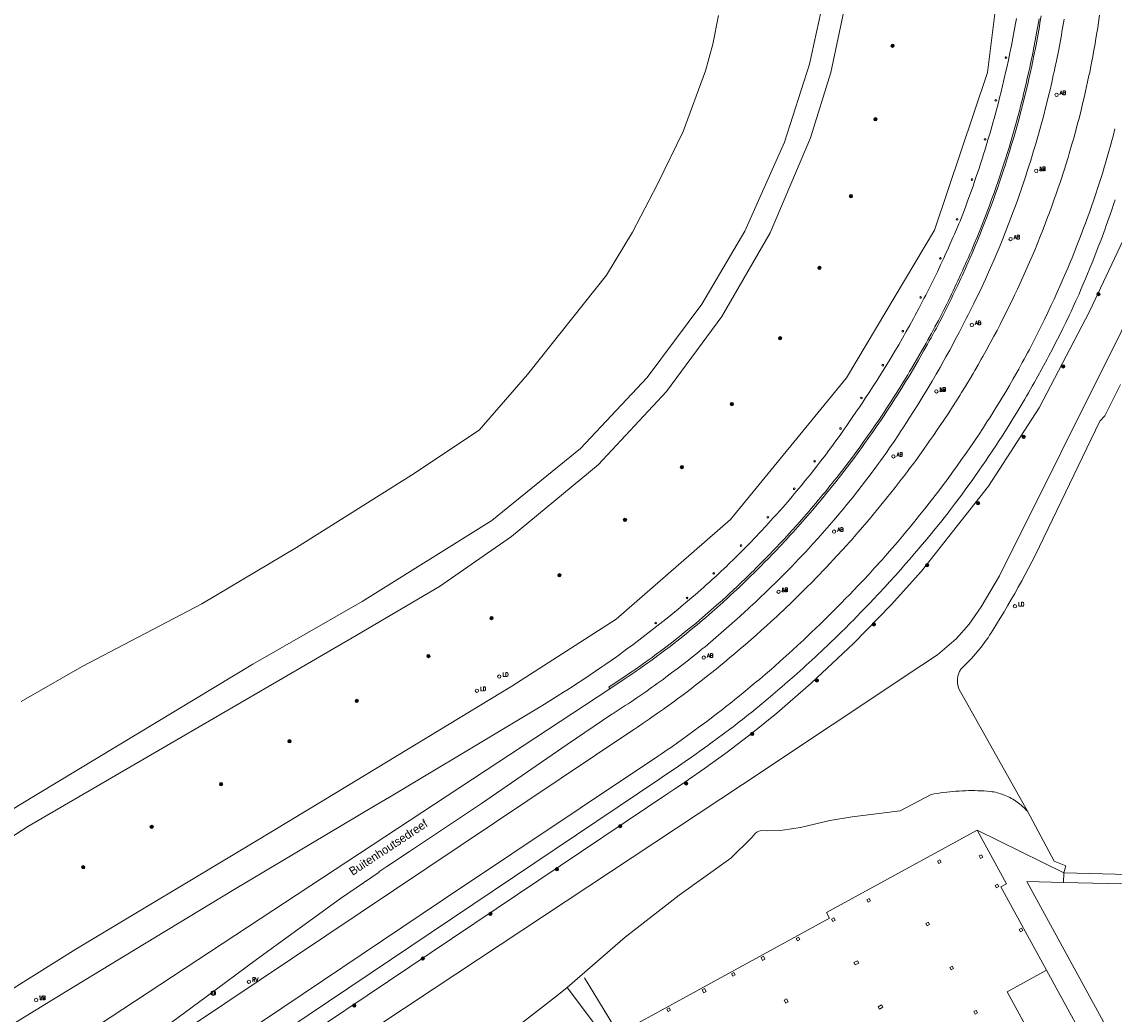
# Model space of a CAD drawing. Header units: metres. Extents: x 138165 to 154469, y 480134 to 494189.
# Tile 911 of 1056: x 147723 to 147886, y 488017 to 488165. Entities that reach past the tile are written whole.
import ezdxf

# ---------------------------------------------------------------- set-up
doc = ezdxf.new("R2010")
doc.units = ezdxf.units.M
doc.header["$LTSCALE"] = 0.001
doc.header["$MEASUREMENT"] = 0
for name, color, linetype, lineweight in [('TOP-L-duiker', 7, 'Continuous', 0), ('TOP-L-topo objecten punt', 7, 'Continuous', 0), ('TOP-L-topo objecten vlak', 7, 'Continuous', 0), ('TOP-T-topo huisnummering naamgeving', 7, 'Continuous', 0)]:
    doc.layers.add(name, color=color, linetype=linetype, lineweight=lineweight)
doc.styles.add('Style-INTL_ISO', font='INTL_ISO.shx')
doc.styles.add('Style-STANDARD', font='STANDARD.shx')

# ---------------------------------------------------------------- blocks, each defined once
blk = doc.blocks.new('24')
at = {"layer": 'TOP-L-topo objecten punt', "color": 7, "linetype": 'Continuous', "lineweight": 0}
for radius in [0.025, 0.0182, 0.0115, 0.005]:
    blk.add_circle((0, 0), radius, dxfattribs=at)
blk = doc.blocks.new('121')
at = {"layer": 'TOP-L-topo objecten punt', "color": 7, "linetype": 'Continuous', "lineweight": 0}
blk.add_circle((0, 0), 0.025, dxfattribs=at)
at = {"layer": 'TOP-L-topo objecten punt', "color": 7, "linetype": 'Continuous', "lineweight": 0, "style": 'Style-STANDARD'}
blk.add_text('LD', height=0.06, dxfattribs=at).set_placement((0.0483, 0))
blk = doc.blocks.new('39')
at = {"layer": 'TOP-L-topo objecten punt', "color": 7, "linetype": 'Continuous', "lineweight": 0}
for p, q in [((0.0175, 0.0175), (-0.0175, 0.0175)), ((-0.0175, 0.0175), (-0.0175, -0.0175)), ((0.0175, 0.0175), (0.0175, -0.0175)), ((0.0175, -0.0175), (-0.0175, -0.0175))]:
    blk.add_line(p, q, dxfattribs=at)
blk.add_circle((0, 0), 0.0332, dxfattribs=at)
blk = doc.blocks.new('16')
at = {"layer": 'TOP-L-topo objecten punt', "color": 7, "linetype": 'Continuous', "lineweight": 0}
blk.add_circle((0, 0), 0.025, dxfattribs=at)
at = {"layer": 'TOP-L-topo objecten punt', "color": 7, "linetype": 'Continuous', "lineweight": 0, "style": 'Style-STANDARD'}
blk.add_text('LM', height=0.06, dxfattribs=at).set_placement((0.0483, 0))
blk = doc.blocks.new('10')
at = {"layer": 'TOP-L-topo objecten punt', "linetype": 'Continuous', "lineweight": 0}
blk.add_circle((0, 0), 0.0125, dxfattribs=at)
blk = doc.blocks.new('126')
at = {"layer": 'TOP-L-topo objecten punt', "color": 7, "linetype": 'Continuous', "lineweight": 0}
blk.add_circle((0, 0), 0.025, dxfattribs=at)
at = {"layer": 'TOP-L-topo objecten punt', "color": 7, "linetype": 'Continuous', "lineweight": 0, "style": 'Style-STANDARD'}
blk.add_text('RV', height=0.06, dxfattribs=at).set_placement((0.0483, 0))
blk = doc.blocks.new('14')
at = {"layer": 'TOP-L-topo objecten punt', "color": 7, "linetype": 'Continuous', "lineweight": 0}
blk.add_circle((0, 0), 0.025, dxfattribs=at)
at = {"layer": 'TOP-L-topo objecten punt', "color": 7, "linetype": 'Continuous', "lineweight": 0, "style": 'Style-STANDARD'}
blk.add_text('VB', height=0.06, dxfattribs=at).set_placement((0.0483, 0))
blk = doc.blocks.new('11')
at = {"layer": 'TOP-L-topo objecten punt', "color": 7, "linetype": 'Continuous', "lineweight": 0}
blk.add_circle((0, 0), 0.025, dxfattribs=at)
at = {"layer": 'TOP-L-topo objecten punt', "color": 7, "linetype": 'Continuous', "lineweight": 0, "style": 'Style-STANDARD'}
blk.add_text('AB', height=0.06, dxfattribs=at).set_placement((0.0483, 0))

msp = doc.modelspace()

# ---------------------------------------------------------------- linework, layer by layer
at = {"layer": 'TOP-L-duiker', "flags": 128}
msp.add_lwpolyline([(147815.31, 488009.06), (147807.33, 488022.16)], dxfattribs=at)
at = {"layer": 'TOP-L-topo objecten vlak', "flags": 128}
for points in [[(147800.29, 488355.73), (147799.39, 488351.98), (147820.3, 488317.07), (147839.72, 488284), (147857.08, 488251.07), (147867.81, 488218.1), (147870.85, 488184.62), (147867.42, 488157.11), (147859.53, 488133.61), (147846.42, 488111.58), (147829.13, 488090.5), (147812.08, 488075.61), (147796.5, 488065.64), (147768.46, 488048.64), (147758.2, 488042.43), (147731.48, 488026.44), (147664.73, 487984.55)], [(147641.4, 487995.93), (147643.68, 487992.47), (147724.36, 488044.73), (147772.72, 488072.84), (147785.71, 488080.5), (147796.44, 488087.95), (147809.37, 488098.65), (147819.57, 488109.56), (147827.83, 488120.75), (147835.01, 488133.22), (147841.03, 488147.37), (147844.05, 488157.11), (147846.57, 488168.92), (147847.23, 488188.48), (147844.78, 488203.91), (147840.84, 488218.68), (147837.11, 488230.04), (147835.87, 488234.03), (147833.82, 488235.19), (147831.83, 488234.91), (147830.85, 488233.48)], [(147830.85, 488233.48), (147837.44, 488218.93), (147842.96, 488198.81), (147844.08, 488185.66), (147843.33, 488169.56), (147840.91, 488158.39), (147837.18, 488146.76), (147831.26, 488133.45), (147824.85, 488122.61), (147816.68, 488111.64), (147806.73, 488101.09), (147793.53, 488090.31), (147774.18, 488078.27), (147757.9, 488068.9), (147723.07, 488047.91), (147641.4, 487995.93)], [(147742.81, 487997.92), (147819.78, 488049.65), (147820.8, 488050.32), (147821.79, 488050.98), (147822.78, 488051.65), (147825.24, 488053.36), (147828.63, 488055.81), (147832.43, 488058.72), (147836.03, 488061.63), (147841.16, 488066.07), (147847.46, 488071.99), (147853.06, 488077.74), (147857.6, 488082.79), (147867.59, 488095.46), (147875.12, 488107.13), (147882.63, 488121.5), (147888.83, 488134.65), (147893.92, 488149.15), (147898, 488165.38), (147899.53, 488180.42), (147899.65, 488181.59), (147900.77, 488197.27)], [(147723.37, 488063.33), (147732.47, 488068.57), (147750.29, 488077.92), (147764.39, 488086.32), (147781.55, 488097.07), (147791.66, 488103.78), (147798.82, 488112.08), (147810.62, 488126.93), (147814.49, 488133.34), (147818.25, 488140.48), (147822.05, 488148.33), (147825.36, 488157.39), (147826.49, 488161.35), (147827.32, 488165.62)], [(147748.75, 488015), (147813.95, 488058.66), (147814.82, 488059.23), (147815.25, 488059.52), (147816.11, 488060.11), (147816.97, 488060.7), (147817.4, 488061), (147818.25, 488061.59), (147819.1, 488062.2), (147819.52, 488062.5), (147820.36, 488063.11), (147820.78, 488063.42), (147821.2, 488063.73), (147822.04, 488064.35), (147822.45, 488064.66), (147823.28, 488065.29), (147823.7, 488065.61), (147824.11, 488065.92), (147824.93, 488066.56), (147825.75, 488067.21), (147826.15, 488067.53), (147826.97, 488068.18), (147827.37, 488068.51), (147828.18, 488069.17), (147828.58, 488069.5), (147828.98, 488069.84), (147829.77, 488070.5), (147830.57, 488071.18), (147831.36, 488071.86), (147832.14, 488072.54), (147832.92, 488073.23), (147833.7, 488073.92), (147834.47, 488074.62), (147835.24, 488075.32), (147836, 488076.03), (147836.38, 488076.39), (147837.14, 488077.1), (147837.52, 488077.46), (147837.89, 488077.82), (147838.64, 488078.54), (147839.01, 488078.91), (147839.75, 488079.64), (147840.49, 488080.37), (147841.22, 488081.11), (147841.93, 488081.83), (147842.28, 488082.2), (147842.99, 488082.93), (147843.34, 488083.3), (147844.04, 488084.04), (147844.39, 488084.41), (147845.08, 488085.16), (147845.77, 488085.91), (147846.45, 488086.66), (147846.79, 488087.04), (147847.13, 488087.42), (147847.8, 488088.18), (147848.14, 488088.57), (147848.81, 488089.34), (147849.14, 488089.72), (147849.8, 488090.5), (147850.45, 488091.28), (147851.1, 488092.06), (147851.74, 488092.85), (147852.38, 488093.64), (147853.02, 488094.44), (147853.65, 488095.24), (147853.96, 488095.64), (147854.58, 488096.45), (147854.89, 488096.85), (147855.5, 488097.66), (147855.81, 488098.07), (147856.42, 488098.89), (147856.72, 488099.3), (147857.32, 488100.12), (147857.91, 488100.95), (147858.5, 488101.78), (147858.79, 488102.19), (147859.37, 488103.03), (147859.94, 488103.87), (147860.23, 488104.29), (147860.8, 488105.14), (147861.64, 488106.41), (147862.19, 488107.27), (147862.74, 488108.12), (147863.28, 488108.98), (147863.55, 488109.42), (147864.09, 488110.28), (147864.53, 488111.01), (147864.78, 488111.42), (147865.28, 488112.27), (147865.53, 488112.69), (147866.02, 488113.54), (147866.5, 488114.39), (147866.74, 488114.81), (147867.22, 488115.67), (147867.69, 488116.53), (147867.93, 488116.96), (147868.39, 488117.82), (147868.85, 488118.68), (147869.3, 488119.55), (147869.52, 488119.99), (147869.96, 488120.86), (147870.18, 488121.3), (147870.4, 488121.74), (147870.62, 488122.17), (147871.05, 488123.06), (147871.47, 488123.94), (147871.89, 488124.82), (147872.3, 488125.71), (147872.5, 488126.16), (147872.91, 488127.05), (147873.3, 488127.94), (147873.7, 488128.84), (147874.08, 488129.74), (147874.46, 488130.64), (147874.83, 488131.55), (147875.38, 488132.91), (147875.56, 488133.37), (147876.09, 488134.73), (147876.44, 488135.65), (147876.61, 488136.11), (147876.95, 488137.03), (147877.11, 488137.49), (147877.44, 488138.41), (147877.61, 488138.87), (147877.92, 488139.8), (147878.24, 488140.73), (147878.39, 488141.19), (147878.7, 488142.12), (147878.85, 488142.59), (147879.14, 488143.52), (147879.43, 488144.46), (147879.61, 488145.05), (147880.02, 488146.43), (147880.28, 488147.35), (147880.54, 488148.28), (147880.66, 488148.74), (147880.91, 488149.67), (147881.03, 488150.14), (147881.27, 488151.07), (147881.38, 488151.53), (147881.61, 488152.47), (147881.83, 488153.4), (147881.94, 488153.87), (147882.05, 488154.34), (147882.36, 488155.74), (147882.56, 488156.68), (147882.66, 488157.15), (147882.85, 488158.09), (147882.94, 488158.57), (147883.12, 488159.51), (147883.3, 488160.45), (147883.46, 488161.4), (147883.55, 488161.87), (147883.7, 488162.82), (147883.86, 488163.77), (147883.93, 488164.24), (147884.14, 488165.66)], [(147811.12, 488065.23), (147813.4, 488066.76), (147813.83, 488067.05), (147814.25, 488067.34), (147815.1, 488067.92), (147815.53, 488068.22), (147815.95, 488068.51), (147816.79, 488069.11), (147817.21, 488069.41), (147817.63, 488069.72), (147818.46, 488070.33), (147818.87, 488070.64), (147819.28, 488070.95), (147820.11, 488071.57), (147820.92, 488072.2), (147821.73, 488072.84), (147822.54, 488073.48), (147822.94, 488073.81), (147823.74, 488074.46), (147824.14, 488074.79), (147824.54, 488075.12), (147824.93, 488075.45), (147825.36, 488075.81), (147825.92, 488076.3), (147826.74, 488077.02), (147827.15, 488077.39), (147827.56, 488077.75), (147827.97, 488078.12), (147828.78, 488078.86), (147829.18, 488079.23), (147829.98, 488079.98), (147830.38, 488080.36), (147830.78, 488080.73), (147831.17, 488081.11), (147831.96, 488081.88), (147832.74, 488082.64), (147833.52, 488083.42), (147834.29, 488084.2), (147834.68, 488084.59), (147835.44, 488085.38), (147835.82, 488085.78), (147836.57, 488086.57), (147837.32, 488087.37), (147838.06, 488088.18), (147838.43, 488088.59), (147839.16, 488089.4), (147839.89, 488090.22), (147840.25, 488090.64), (147840.97, 488091.46), (147841.33, 488091.88), (147842.04, 488092.72), (147842.39, 488093.14), (147843.09, 488093.98), (147843.44, 488094.41), (147844.13, 488095.26), (147844.81, 488096.11), (147845.49, 488096.98), (147846.16, 488097.84), (147846.49, 488098.28), (147847.16, 488099.15), (147847.49, 488099.59), (147848.14, 488100.47), (147848.79, 488101.36), (147849.11, 488101.8), (147849.74, 488102.7), (147850.37, 488103.59), (147851, 488104.5), (147851.61, 488105.4), (147851.92, 488105.86), (147852.53, 488106.77), (147853.13, 488107.69), (147853.72, 488108.61), (147854.01, 488109.07), (147854.6, 488110), (147855.17, 488110.94), (147855.74, 488111.87), (147856.03, 488112.34), (147856.58, 488113.29), (147857.14, 488114.23), (147857.41, 488114.71), (147857.95, 488115.66), (147858.49, 488116.62), (147858.75, 488117.1), (147859.02, 488117.58), (147859.54, 488118.54), (147859.8, 488119.03), (147860.31, 488120), (147860.81, 488120.97), (147861.31, 488121.95), (147861.8, 488122.93), (147862.04, 488123.42), (147862.28, 488123.92), (147862.75, 488124.91), (147862.99, 488125.4), (147863.45, 488126.4), (147863.68, 488126.89), (147864.13, 488127.89), (147864.36, 488128.39), (147864.8, 488129.4), (147865.23, 488130.4), (147865.66, 488131.41), (147865.87, 488131.92), (147866.29, 488132.93), (147866.7, 488133.95), (147867.1, 488134.97), (147867.3, 488135.48), (147867.69, 488136.51), (147867.88, 488137.02), (147868.26, 488138.05), (147868.63, 488139.08), (147869, 488140.12), (147869.17, 488140.64), (147869.53, 488141.67), (147869.87, 488142.72), (147870.04, 488143.24), (147870.38, 488144.28), (147870.7, 488145.33), (147871.02, 488146.38), (147871.33, 488147.43), (147871.64, 488148.48), (147871.78, 488149.01), (147872.08, 488150.07), (147872.36, 488151.13), (147872.5, 488151.66), (147872.64, 488152.19), (147872.9, 488153.25), (147873.04, 488153.78), (147873.29, 488154.85), (147873.42, 488155.39), (147873.66, 488156.45), (147873.78, 488156.99), (147874.02, 488158.06), (147874.13, 488158.6), (147874.35, 488159.67), (147874.56, 488160.75), (147874.67, 488161.28), (147874.87, 488162.36), (147874.97, 488162.9), (147875.16, 488163.98), (147875.25, 488164.52), (147875.43, 488165.6)], [(147910.73, 488163.92), (147909.88, 488163.56), (147905.5, 488154.82), (147869.24, 488082.09), (147866.49, 488077.46), (147864.7, 488074.9), (147862.74, 488072.7), (147859.98, 488070.32), (147857.64, 488068.77), (147830.9, 488050.97), (147784.93, 488020.56), (147745.73, 487994.54), (147713.75, 487972.97), (147717.69, 487966.36)], [(147722.53, 488015.47), (147730.2, 488020.21), (147740.37, 488026.35), (147754.88, 488035.19), (147776.11, 488047.85), (147778.29, 488049.07), (147795.51, 488059.41), (147800.99, 488062.71), (147803.26, 488064.13), (147804.23, 488064.73), (147804.71, 488065.04), (147805.66, 488065.65), (147806.14, 488065.96), (147807.09, 488066.58), (147808.04, 488067.21), (147808.98, 488067.85), (147809.92, 488068.49), (147810.39, 488068.81), (147811.32, 488069.47), (147812.24, 488070.12), (147812.7, 488070.46), (147813.62, 488071.13), (147814.54, 488071.8), (147815.45, 488072.48), (147816.35, 488073.17), (147816.8, 488073.52), (147817.25, 488073.87), (147818.15, 488074.57), (147818.59, 488074.92), (147819.48, 488075.63), (147819.92, 488075.99), (147820.8, 488076.71), (147821.24, 488077.07), (147822.11, 488077.8), (147822.98, 488078.53), (147823.41, 488078.9), (147823.84, 488079.27), (147824.7, 488080.02), (147825.13, 488080.4), (147825.55, 488080.77), (147825.98, 488081.15), (147826.4, 488081.53), (147826.95, 488082.03), (147827.72, 488082.76), (147828.49, 488083.49), (147828.87, 488083.85), (147829.63, 488084.59), (147830.38, 488085.34), (147830.76, 488085.71), (147831.13, 488086.09), (147831.5, 488086.47), (147832.24, 488087.22), (147832.61, 488087.6), (147832.97, 488087.99), (147833.33, 488088.37), (147833.7, 488088.76), (147834.42, 488089.53), (147835.13, 488090.31), (147835.49, 488090.71), (147835.84, 488091.1), (147836.55, 488091.89), (147836.9, 488092.29), (147837.24, 488092.69), (147837.59, 488093.09), (147838.28, 488093.89), (147838.62, 488094.3), (147839.3, 488095.11), (147839.64, 488095.52), (147840.31, 488096.34), (147840.64, 488096.75), (147840.97, 488097.16), (147841.63, 488097.99), (147841.96, 488098.41), (147842.28, 488098.83), (147842.6, 488099.25), (147843.25, 488100.09), (147843.88, 488100.94), (147844.2, 488101.36), (147844.82, 488102.22), (147845.44, 488103.07), (147846.05, 488103.94), (147846.36, 488104.37), (147846.96, 488105.24), (147847.27, 488105.69), (147847.9, 488106.61), (147848.22, 488107.07), (147848.85, 488108), (147849.16, 488108.47), (147849.77, 488109.4), (147850.39, 488110.34), (147850.99, 488111.28), (147851.29, 488111.76), (147851.88, 488112.71), (147852.18, 488113.18), (147852.76, 488114.14), (147853.05, 488114.62), (147853.62, 488115.58), (147854.19, 488116.54), (147854.75, 488117.52), (147855.3, 488118.49), (147855.84, 488119.47), (147856.38, 488120.45), (147856.65, 488120.94), (147857.17, 488121.93), (147857.44, 488122.42), (147857.95, 488123.42), (147858.21, 488123.91), (147858.46, 488124.41), (147858.97, 488125.41), (147859.46, 488126.42), (147859.95, 488127.43), (147860.43, 488128.44), (147860.9, 488129.45), (147861.14, 488129.96), (147861.6, 488130.98), (147861.83, 488131.49), (147862.28, 488132.51), (147862.51, 488133.03), (147862.95, 488134.06), (147863.17, 488134.57), (147863.33, 488134.97), (147863.53, 488135.49), (147863.73, 488136.01), (147864.13, 488137.05), (147864.51, 488138.09), (147864.89, 488139.14), (147865.27, 488140.19), (147865.45, 488140.72), (147865.81, 488141.77), (147866.16, 488142.83), (147866.34, 488143.36), (147866.68, 488144.42), (147866.85, 488144.95), (147867.01, 488145.48), (147867.34, 488146.55), (147867.5, 488147.08), (147867.81, 488148.15), (147868.12, 488149.22), (147868.27, 488149.76), (147868.42, 488150.29), (147868.57, 488150.83), (147868.85, 488151.91), (147869, 488152.45), (147869.27, 488153.53), (147869.41, 488154.07), (147869.67, 488155.15), (147869.93, 488156.23), (147870.18, 488157.32), (147870.3, 488157.86), (147870.54, 488158.95), (147870.77, 488160.04), (147870.99, 488161.14), (147871.2, 488162.23), (147871.31, 488162.78), (147871.51, 488163.87), (147871.61, 488164.42), (147871.74, 488165.16)], [(147727.23, 488001.83), (147750.91, 488019.32), (147758.46, 488024.88), (147770.94, 488033.95), (147776.73, 488037.88), (147776.67, 488037.97), (147777.86, 488038.74), (147781.23, 488040.98), (147792, 488048.16), (147804.77, 488056.92), (147811.43, 488061.45), (147811.63, 488061.58), (147812.52, 488062.15), (147813.4, 488062.73), (147813.85, 488063.02), (147814.29, 488063.31), (147815.16, 488063.91), (147816.03, 488064.51), (147816.47, 488064.81), (147817.33, 488065.42), (147817.76, 488065.72), (147818.19, 488066.03), (147819.05, 488066.65), (147819.47, 488066.97), (147820.32, 488067.6), (147821.17, 488068.24), (147822, 488068.88), (147822.84, 488069.53), (147823.25, 488069.86), (147824.08, 488070.52), (147824.9, 488071.18), (147825.31, 488071.52), (147826.12, 488072.2), (147826.53, 488072.54), (147826.93, 488072.88), (147827.33, 488073.22), (147828.13, 488073.91), (147828.53, 488074.26), (147828.93, 488074.61), (147829.72, 488075.31), (147830.51, 488076.02), (147831.28, 488076.74), (147831.67, 488077.09), (147832.06, 488077.46), (147832.83, 488078.18), (147833.21, 488078.55), (147833.59, 488078.91), (147834.32, 488079.6), (147835.09, 488080.34), (147835.85, 488081.09), (147836.23, 488081.46), (147836.61, 488081.84), (147837.36, 488082.59), (147837.74, 488082.97), (147838.11, 488083.35), (147838.85, 488084.12), (147839.22, 488084.5), (147839.95, 488085.28), (147840.32, 488085.66), (147840.68, 488086.06), (147841.4, 488086.84), (147842.12, 488087.63), (147842.47, 488088.03), (147842.83, 488088.43), (147843.53, 488089.23), (147843.88, 488089.63), (147844.57, 488090.44), (147845.26, 488091.26), (147845.94, 488092.08), (147846.28, 488092.49), (147846.95, 488093.31), (147847.29, 488093.73), (147847.95, 488094.56), (147848.61, 488095.4), (147849.26, 488096.25), (147849.58, 488096.67), (147850.22, 488097.52), (147850.54, 488097.95), (147851.17, 488098.81), (147851.49, 488099.24), (147852.11, 488100.11), (147852.42, 488100.54), (147852.83, 488101.15), (147853.49, 488102.12), (147854.15, 488103.11), (147854.48, 488103.6), (147854.8, 488104.09), (147855.45, 488105.09), (147855.76, 488105.58), (147856.4, 488106.58), (147857.02, 488107.58), (147857.33, 488108.09), (147857.95, 488109.09), (147858.26, 488109.6), (147858.56, 488110.11), (147859.16, 488111.12), (147859.76, 488112.15), (147860.35, 488113.17), (147860.93, 488114.2), (147861.22, 488114.72), (147861.79, 488115.75), (147862.35, 488116.79), (147862.63, 488117.31), (147863.18, 488118.35), (147863.46, 488118.88), (147864, 488119.93), (147864.27, 488120.45), (147864.54, 488120.98), (147864.8, 488121.51), (147865.33, 488122.57), (147865.85, 488123.63), (147866.36, 488124.7), (147866.86, 488125.76), (147867.11, 488126.3), (147867.6, 488127.37), (147868.09, 488128.45), (147868.44, 488129.27), (147868.87, 488130.29), (147869.3, 488131.32), (147869.51, 488131.83), (147869.71, 488132.35), (147870.13, 488133.38), (147870.53, 488134.41), (147870.73, 488134.93), (147870.92, 488135.45), (147871.31, 488136.49), (147871.5, 488137.01), (147871.88, 488138.05), (147872.25, 488139.1), (147872.43, 488139.62), (147872.61, 488140.15), (147872.79, 488140.68), (147873.14, 488141.73), (147873.31, 488142.26), (147873.65, 488143.31), (147873.82, 488143.84), (147874.15, 488144.9), (147874.31, 488145.43), (147874.62, 488146.5), (147874.93, 488147.57), (147875.08, 488148.1), (147875.38, 488149.17), (147875.67, 488150.24), (147875.81, 488150.78), (147876.09, 488151.85), (147876.22, 488152.39), (147876.49, 488153.47), (147876.62, 488154.01), (147876.75, 488154.55), (147877, 488155.63), (147877.24, 488156.71), (147877.36, 488157.25), (147877.48, 488157.79), (147877.7, 488158.88), (147877.99, 488160.29), (147878.19, 488161.35), (147878.29, 488161.88), (147878.39, 488162.41), (147878.58, 488163.47), (147878.67, 488164), (147878.85, 488165.07)], [(147875.11, 488165.15), (147875.02, 488164.61), (147874.83, 488163.53), (147874.64, 488162.45), (147874.54, 488161.91), (147874.33, 488160.84), (147874.12, 488159.77), (147873.9, 488158.69), (147873.67, 488157.62), (147873.55, 488157.09), (147873.31, 488156.02), (147873.19, 488155.49), (147873.06, 488154.95), (147872.81, 488153.89), (147872.68, 488153.36), (147872.41, 488152.3), (147872.13, 488151.24), (147871.99, 488150.71), (147871.7, 488149.65), (147871.41, 488148.6), (147871.11, 488147.54), (147870.8, 488146.49), (147870.64, 488145.97), (147870.32, 488144.92), (147870.15, 488144.4), (147869.82, 488143.36), (147869.48, 488142.32), (147869.31, 488141.8), (147868.95, 488140.76), (147868.78, 488140.25), (147868.41, 488139.21), (147868.04, 488138.18), (147867.66, 488137.16), (147867.47, 488136.64), (147867.08, 488135.62), (147866.88, 488135.11), (147866.48, 488134.09), (147866.28, 488133.58), (147865.87, 488132.57), (147865.45, 488131.56), (147865.02, 488130.55), (147864.8, 488130.05), (147864.59, 488129.55), (147864.37, 488129.04), (147863.92, 488128.04), (147863.7, 488127.55), (147863.47, 488127.05), (147863.01, 488126.05), (147862.78, 488125.56), (147862.31, 488124.57), (147862.07, 488124.08), (147861.59, 488123.09), (147861.34, 488122.6), (147860.85, 488121.63), (147860.35, 488120.65), (147860.1, 488120.17), (147859.59, 488119.2), (147859.07, 488118.23), (147858.55, 488117.27), (147858.28, 488116.79), (147857.75, 488115.84), (147857.21, 488114.89), (147856.66, 488113.94), (147856.1, 488112.99), (147855.82, 488112.53), (147855.54, 488112.06), (147854.97, 488111.12), (147854.4, 488110.19), (147853.81, 488109.26), (147853.52, 488108.8), (147852.93, 488107.88), (147852.33, 488106.97), (147852.02, 488106.51), (147851.42, 488105.6), (147851.11, 488105.15), (147850.8, 488104.7), (147850.18, 488103.79), (147849.55, 488102.9), (147848.91, 488102.01), (147848.27, 488101.12), (147847.95, 488100.68), (147847.29, 488099.8), (147846.64, 488098.93), (147846.3, 488098.49), (147845.64, 488097.62), (147844.96, 488096.76), (147844.62, 488096.33), (147844.28, 488095.9), (147843.94, 488095.48), (147843.25, 488094.63), (147842.9, 488094.2), (147842.55, 488093.78), (147842.2, 488093.36), (147841.85, 488092.94), (147841.14, 488092.11), (147840.79, 488091.69), (147840.43, 488091.28), (147840.07, 488090.87), (147839.34, 488090.04), (147838.98, 488089.64), (147838.25, 488088.82), (147837.51, 488088.01), (147837.14, 488087.61), (147836.39, 488086.81), (147836.01, 488086.41), (147835.64, 488086.02), (147834.88, 488085.23), (147834.5, 488084.84), (147834.11, 488084.45), (147833.73, 488084.06), (147832.96, 488083.28), (147832.57, 488082.9), (147832.18, 488082.51), (147831.39, 488081.75), (147830.6, 488080.99), (147830.21, 488080.61), (147829.41, 488079.86), (147829.01, 488079.49), (147828.6, 488079.12), (147827.8, 488078.38), (147827.39, 488078.02), (147826.98, 488077.65), (147826.57, 488077.29), (147825.75, 488076.57), (147825.33, 488076.21), (147824.92, 488075.85), (147824.51, 488075.49), (147823.92, 488074.99), (147823.52, 488074.67), (147822.72, 488074.01), (147821.92, 488073.37), (147821.51, 488073.05), (147821.11, 488072.73), (147820.29, 488072.09), (147819.48, 488071.47), (147819.07, 488071.16), (147818.65, 488070.85), (147818.24, 488070.54), (147817.82, 488070.23), (147817.41, 488069.93), (147816.99, 488069.62), (147816.15, 488069.02), (147815.73, 488068.72), (147814.89, 488068.13), (147814.46, 488067.84), (147814.04, 488067.55), (147813.19, 488066.97), (147812.81, 488066.72), (147810.97, 488065.46), (147811.12, 488065.23)], [(147886.43, 488148.71), (147886.15, 488147.65), (147886.01, 488147.12), (147885.72, 488146.07), (147885.57, 488145.54), (147885.27, 488144.49), (147884.96, 488143.44), (147884.88, 488143.15), (147884.55, 488142.09), (147884.22, 488141.02), (147883.87, 488139.96), (147883.52, 488138.9), (147883.16, 488137.85), (147882.98, 488137.32), (147882.61, 488136.27), (147882.42, 488135.74), (147882.04, 488134.69), (147881.85, 488134.17), (147881.46, 488133.12), (147881.26, 488132.6), (147880.86, 488131.56), (147880.45, 488130.53), (147880.03, 488129.49), (147879.82, 488128.97), (147879.39, 488127.95), (147879.17, 488127.43), (147878.73, 488126.41), (147878.28, 488125.38), (147877.83, 488124.37), (147877.36, 488123.35), (147877.13, 488122.84), (147876.89, 488122.34), (147876.42, 488121.33), (147875.93, 488120.32), (147875.69, 488119.82), (147875.2, 488118.82), (147874.69, 488117.83), (147874.18, 488116.83), (147873.93, 488116.34), (147873.67, 488115.84), (147873.41, 488115.35), (147872.88, 488114.37), (147872.61, 488113.88), (147872.08, 488112.9), (147871.81, 488112.41), (147871.26, 488111.44), (147870.7, 488110.47), (147870.14, 488109.51), (147869.57, 488108.55), (147869.29, 488108.07), (147868.69, 488107.12), (147868.08, 488106.14), (147867.77, 488105.65), (147867.45, 488105.17), (147867.14, 488104.68), (147866.82, 488104.2), (147866.19, 488103.23), (147865.54, 488102.27), (147865.22, 488101.79), (147864.89, 488101.32), (147864.23, 488100.36), (147863.57, 488099.42), (147862.9, 488098.47), (147862.23, 488097.54), (147861.54, 488096.6), (147860.85, 488095.68), (147860.16, 488094.75), (147859.81, 488094.29), (147859.1, 488093.38), (147858.75, 488092.92), (147858.03, 488092.01), (147857.31, 488091.11), (147856.58, 488090.21), (147856.22, 488089.76), (147855.48, 488088.87), (147855.11, 488088.43), (147854.74, 488087.98), (147853.99, 488087.1), (147853.23, 488086.23), (147852.47, 488085.36), (147851.7, 488084.49), (147851.32, 488084.06), (147850.93, 488083.63), (147850.54, 488083.21), (147849.76, 488082.35), (147848.97, 488081.51), (147848.58, 488081.09), (147848.18, 488080.67), (147847.38, 488079.83), (147846.98, 488079.41), (147846.17, 488078.59), (147845.77, 488078.18), (147845.36, 488077.77), (147844.68, 488077.08), (147844.26, 488076.66), (147843.42, 488075.82), (147843.01, 488075.41), (147842.58, 488074.99), (147841.73, 488074.17), (147841.31, 488073.76), (147840.45, 488072.95), (147840.02, 488072.54), (147839.59, 488072.14), (147839.16, 488071.74), (147838.29, 488070.94), (147837.85, 488070.54), (147836.97, 488069.75), (147836.53, 488069.35), (147835.65, 488068.57), (147835.2, 488068.18), (147834.31, 488067.41), (147833.41, 488066.64), (147832.96, 488066.26), (147832.05, 488065.51), (147831.59, 488065.13), (147830.68, 488064.38), (147829.76, 488063.64), (147829.3, 488063.27), (147828.37, 488062.54), (147827.91, 488062.17), (147826.97, 488061.45), (147826.03, 488060.73), (147825.56, 488060.38), (147825.09, 488060.02), (147824.61, 488059.67), (147823.66, 488058.97), (147822.71, 488058.27), (147821.75, 488057.58), (147821.26, 488057.24), (147820.3, 488056.56), (147819.81, 488056.23), (147818.84, 488055.56), (147818.35, 488055.23), (147817.86, 488054.9), (147816.87, 488054.24), (147786.34, 488033.83), (147726.01, 487993.27)], [(147741.42, 487999.99), (147818.4, 488051.73), (147819.42, 488052.4), (147820.4, 488053.06), (147821.38, 488053.72), (147821.86, 488054.05), (147822.35, 488054.39), (147823.31, 488055.06), (147823.8, 488055.4), (147824.76, 488056.08), (147825.71, 488056.77), (147826.19, 488057.12), (147827.14, 488057.82), (147828.08, 488058.52), (147829.02, 488059.24), (147829.49, 488059.59), (147830.42, 488060.32), (147830.89, 488060.68), (147831.81, 488061.41), (147832.27, 488061.78), (147833.19, 488062.52), (147833.49, 488062.77), (147834.43, 488063.55), (147835.36, 488064.33), (147835.82, 488064.72), (147836.75, 488065.52), (147837.21, 488065.91), (147837.67, 488066.32), (147838.58, 488067.12), (147839.04, 488067.53), (147839.49, 488067.93), (147839.95, 488068.34), (147840.4, 488068.75), (147841.3, 488069.57), (147841.74, 488069.98), (147842.19, 488070.4), (147842.64, 488070.82), (147843.08, 488071.23), (147843.52, 488071.65), (147843.96, 488072.07), (147844.84, 488072.92), (147845.71, 488073.77), (147846.14, 488074.2), (147847.01, 488075.06), (147847.43, 488075.49), (147847.86, 488075.93), (147848.71, 488076.8), (147849.14, 488077.24), (147849.56, 488077.67), (147849.98, 488078.12), (147850.4, 488078.56), (147851.23, 488079.45), (147852.06, 488080.34), (147852.48, 488080.79), (147852.89, 488081.24), (147853.7, 488082.14), (147854.11, 488082.6), (147854.51, 488083.05), (147854.92, 488083.51), (147855.72, 488084.43), (147856.12, 488084.89), (147856.51, 488085.35), (147856.91, 488085.82), (147857.7, 488086.75), (147858.09, 488087.21), (147858.86, 488088.15), (147859.63, 488089.09), (147860.4, 488090.04), (147861.16, 488091), (147861.54, 488091.48), (147861.91, 488091.96), (147862.52, 488092.76), (147862.86, 488093.21), (147863.54, 488094.13), (147864.22, 488095.05), (147864.55, 488095.51), (147865.22, 488096.44), (147865.55, 488096.9), (147866.2, 488097.84), (147866.53, 488098.31), (147867.17, 488099.25), (147867.49, 488099.72), (147868.13, 488100.66), (147868.76, 488101.62), (147869.07, 488102.09), (147869.69, 488103.05), (147869.99, 488103.53), (147870.6, 488104.5), (147871.2, 488105.47), (147871.8, 488106.44), (147872.09, 488106.93), (147872.39, 488107.42), (147872.97, 488108.4), (147873.25, 488108.89), (147873.54, 488109.39), (147874.11, 488110.38), (147874.39, 488110.87), (147874.95, 488111.87), (147875.49, 488112.87), (147875.77, 488113.37), (147876.31, 488114.37), (147876.57, 488114.88), (147877.1, 488115.89), (147877.62, 488116.9), (147878.14, 488117.92), (147878.64, 488118.94), (147879.14, 488119.97), (147879.64, 488121), (147879.88, 488121.51), (147880.36, 488122.55), (147880.6, 488123.07), (147881.07, 488124.1), (147881.36, 488124.77), (147881.81, 488125.82), (147882.04, 488126.35), (147882.26, 488126.88), (147882.69, 488127.94), (147883.12, 488129), (147883.33, 488129.53), (147883.74, 488130.59), (147883.95, 488131.13), (147884.36, 488132.2), (147884.55, 488132.73), (147884.95, 488133.81), (147885.14, 488134.34), (147885.33, 488134.88), (147885.71, 488135.96), (147885.9, 488136.5), (147886.27, 488137.59), (147886.45, 488138.13)], [(147873.37, 488046.97), (147863.17, 488065.24), (147863.12, 488065.38), (147863.07, 488065.52), (147863.03, 488065.66), (147863, 488065.81), (147862.97, 488065.96), (147862.95, 488066.1), (147862.94, 488066.25), (147862.93, 488066.4), (147862.94, 488066.55), (147862.95, 488066.7), (147862.96, 488066.85), (147862.98, 488066.99), (147863.01, 488067.14), (147863.05, 488067.29), (147863.09, 488067.43), (147863.14, 488067.57), (147863.2, 488067.71), (147863.26, 488067.84), (147863.33, 488067.97), (147863.41, 488068.1), (147863.49, 488068.23), (147863.81, 488068.53), (147864.12, 488068.83), (147864.43, 488069.14), (147864.74, 488069.46), (147865.04, 488069.78), (147865.33, 488070.1), (147865.62, 488070.43), (147865.91, 488070.77), (147866.19, 488071.11), (147866.46, 488071.45), (147866.73, 488071.79), (147867, 488072.15), (147867.25, 488072.5), (147867.51, 488072.86), (147867.75, 488073.22), (147867.99, 488073.59), (147868.23, 488073.96), (147868.79, 488074.87), (147869.34, 488075.78), (147869.89, 488076.7), (147870.43, 488077.62), (147870.97, 488078.54), (147871.5, 488079.47), (147872.02, 488080.4), (147872.54, 488081.34), (147873.05, 488082.27), (147873.56, 488083.21), (147874.05, 488084.16), (147874.55, 488085.11), (147884.16, 488105.14), (147884.92, 488105.93), (147887.27, 488110.59)], [(147723.53, 488007.61), (147811.12, 488065.23)], [(147804.74, 488020.72), (147808.52, 488023.98), (147813.42, 488028.21), (147821.46, 488034.46), (147829.16, 488039.98), (147832.27, 488043.06), (147832.79, 488043.65), (147833.05, 488043.87), (147833.31, 488043.99), (147833.79, 488044.11), (147834.45, 488044.05), (147836.84, 488044.16), (147839.56, 488044.55), (147843.91, 488045.62), (147847.26, 488046.16), (147854.39, 488047.05), (147859.04, 488049.47), (147859.5, 488049.56), (147859.96, 488049.64), (147860.42, 488049.71), (147860.88, 488049.78), (147861.34, 488049.84), (147861.8, 488049.89), (147862.27, 488049.93), (147862.73, 488049.97), (147863.2, 488050), (147863.66, 488050.03), (147864.13, 488050.05), (147864.59, 488050.06), (147865.06, 488050.06), (147865.53, 488050.06), (147865.99, 488050.05), (147866.46, 488050.03), (147866.92, 488050.01), (147867.39, 488049.98), (147867.85, 488049.94), (147868.11, 488049.9), (147868.36, 488049.86), (147868.61, 488049.81), (147868.86, 488049.74), (147869.11, 488049.68), (147869.35, 488049.6), (147869.59, 488049.52), (147869.83, 488049.43), (147870.07, 488049.34), (147870.31, 488049.24), (147870.54, 488049.13), (147870.77, 488049.01), (147870.99, 488048.89), (147871.21, 488048.76), (147871.43, 488048.63), (147871.65, 488048.49), (147871.86, 488048.34), (147872.06, 488048.19), (147872.27, 488048.03), (147872.46, 488047.87), (147872.65, 488047.7), (147872.84, 488047.52), (147873.02, 488047.34), (147873.2, 488047.16), (147873.37, 488046.97)], [(147878.8, 488037.78), (147879.11, 488038.82), (147877.37, 488039.53), (147873.37, 488046.97)], [(147876.22, 488023.29), (147869.43, 488035.71), (147870.26, 488036.16), (147865.9, 488044.15), (147843.43, 488031.87), (147843.89, 488031.04), (147814.19, 488014.8)], [(147878.8, 488037.78), (147865.9, 488044.15), (147843.43, 488031.87), (147843.89, 488031.04), (147814.19, 488014.8), (147816.33, 488010.89)], [(147866.52, 488040.5), (147866.17, 488040.31), (147866.36, 488039.96), (147866.72, 488040.15), (147866.52, 488040.5)], [(147860.33, 488039.74), (147859.98, 488039.55), (147860.17, 488039.2), (147860.52, 488039.39), (147860.33, 488039.74)], [(147878.8, 488037.78), (147878.78, 488036.36)], [(147929.73, 488019.2), (147909.11, 488019.73), (147904.57, 488027.9), (147893.55, 488028.22), (147888.39, 488037.57), (147878.8, 488037.78)], [(147868.76, 488035.57), (147869.11, 488035.76), (147868.92, 488036.11), (147868.57, 488035.92), (147868.76, 488035.57)], [(147878.78, 488036.36), (147873.27, 488036.5), (147904.35, 487979.65), (147923.59, 487990.17), (147922.15, 487992.8), (147932.37, 487998.38), (147933.23, 487996.8), (147940.92, 488001.01), (147939.37, 488003.84), (147940.28, 488004.34), (147940.11, 488004.65), (147939.2, 488004.15), (147938.17, 488006.03), (147938.2, 488006.05), (147936.62, 488008.95), (147936.58, 488008.93), (147935.55, 488010.82), (147936.46, 488011.32), (147936.3, 488011.62), (147935.39, 488011.12), (147931.79, 488017.7), (147931.66, 488017.71)], [(147878.78, 488036.36), (147887.52, 488036.14), (147892.62, 488026.8), (147903.72, 488026.52), (147908.21, 488018.31), (147931.66, 488017.71)], [(147849.8, 488033.98), (147849.45, 488033.79), (147849.64, 488033.44), (147849.99, 488033.63), (147849.8, 488033.98)], [(147844.54, 488031.1), (147844.19, 488030.91), (147844.38, 488030.56), (147844.73, 488030.75), (147844.54, 488031.1)], [(147858.41, 488029.91), (147858.76, 488030.1), (147858.57, 488030.46), (147858.22, 488030.26), (147858.41, 488029.91)], [(147872.36, 488028.99), (147872.71, 488029.18), (147872.52, 488029.53), (147872.17, 488029.34), (147872.36, 488028.99)], [(147839.27, 488028.23), (147838.92, 488028.03), (147839.11, 488027.68), (147839.46, 488027.88), (147839.27, 488028.23)], [(147833.9, 488024.72), (147834.25, 488024.91), (147834.01, 488025.35), (147833.66, 488025.16), (147833.9, 488024.72)], [(147847.7, 488024.06), (147848.23, 488024.35), (147848.04, 488024.7), (147847.51, 488024.41), (147847.7, 488024.06)], [(147862.17, 488023.87), (147861.82, 488023.68), (147862.01, 488023.33), (147862.36, 488023.52), (147862.17, 488023.87)], [(147829.62, 488022.95), (147829.27, 488022.76), (147829.46, 488022.41), (147829.81, 488022.6), (147829.62, 488022.95)], [(147879.29, 487991.46), (147890.32, 487997.49), (147876.22, 488023.29), (147870.34, 488020.08), (147873.93, 488013.5), (147868.67, 488010.62), (147876.08, 487997.06), (147876.19, 487997.12), (147879.29, 487991.46)], [(147873.93, 488013.5), (147870.34, 488020.08), (147876.22, 488023.29)], [(147717.69, 487966.36), (147719.64, 487965.95), (147724.3, 487969.06), (147730.45, 487973.28), (147735.71, 487976.29), (147738.12, 487977.48), (147742.68, 487979.37), (147761.35, 487988.47), (147768.66, 487992.8), (147773.97, 487996.72), (147781.85, 488002.99), (147792.01, 488010.77), (147803.49, 488019.66), (147804.74, 488020.72)], [(147810.64, 488012.89), (147804.74, 488020.72)], [(147825.23, 488020.55), (147824.88, 488020.36), (147825.12, 488019.92), (147825.47, 488020.11), (147825.23, 488020.55)], [(147837.48, 488018.99), (147837.13, 488018.79), (147837.37, 488018.36), (147837.73, 488018.55), (147837.48, 488018.99)], [(147819.81, 488017.13), (147820.16, 488017.32), (147819.97, 488017.67), (147819.62, 488017.48), (147819.81, 488017.13)], [(147851.3, 488017.48), (147851.83, 488017.77), (147851.64, 488018.12), (147851.11, 488017.83), (147851.3, 488017.48)], [(147865.6, 488016.75), (147865.95, 488016.94), (147865.76, 488017.29), (147865.41, 488017.1), (147865.6, 488016.75)]]:
    msp.add_lwpolyline(points, dxfattribs=at)

# ---------------------------------------------------------------- block references
at = {"layer": 'TOP-L-topo objecten punt', "xscale": 10, "yscale": 10, "zscale": 10}
for name, p in [('24', (147853.28, 488161.12)), ('10', (147870.18, 488159.35)), ('11', (147877.73, 488153.8)), ('10', (147868.67, 488152.97)), ('24', (147850.72, 488150.15)), ('10', (147867.07, 488147.16)), ('16', (147874.69, 488142.47)), ('11', (147874.69, 488142.47)), ('10', (147865.11, 488141.17)), ('24', (147847.06, 488138.69)), ('10', (147862.9, 488135.23)), ('11', (147870.87, 488132.29)), ('10', (147860.4, 488129.42)), ('24', (147842.36, 488127.99)), ('10', (147857.46, 488123.59)), ('24', (147883.96, 488124.09)), ('11', (147865.09, 488119.49)), ('10', (147854.8, 488118.56)), ('24', (147836.51, 488117.51)), ('10', (147851.82, 488113.48)), ('24', (147878.71, 488113.3)), ('16', (147859.8, 488109.57)), ('11', (147859.8, 488109.57)), ('10', (147848.64, 488108.6)), ('24', (147829.31, 488107.69)), ('10', (147845.52, 488104.04)), ('24', (147872.82, 488102.81)), ('11', (147853.39, 488099.88)), ('10', (147841.65, 488099.16)), ('24', (147821.87, 488098.3)), ('10', (147838.61, 488095.06)), ('24', (147866.02, 488092.92)), ('24', (147813.38, 488090.42)), ('10', (147834.68, 488090.81)), ('11', (147844.56, 488088.67)), ('10', (147830.67, 488086.6)), ('24', (147803.6, 488082.16)), ('10', (147826.6, 488082.45)), ('24', (147858.42, 488083.67)), ('16', (147836.27, 488079.71)), ('11', (147836.27, 488079.71)), ('10', (147822.63, 488078.78)), ('121', (147871.52, 488077.54)), ('24', (147793.49, 488075.79)), ('10', (147817.96, 488075.05)), ('24', (147850.48, 488074.83)), ('24', (147784.07, 488070.11)), ('11', (147825.13, 488069.9)), ('121', (147794.64, 488067.07)), ('24', (147841.98, 488066.49)), ('121', (147791.3, 488064.94)), ('24', (147773.38, 488063.43)), ('24', (147832.34, 488058.51)), ('24', (147763.36, 488057.41)), ('24', (147822.49, 488051.13)), ('24', (147753.15, 488051.02)), ('24', (147742.81, 488044.64)), ('24', (147812.67, 488044.77)), ('24', (147732.61, 488038.63)), ('24', (147803.24, 488038.34)), ('24', (147793.32, 488031.68)), ('24', (147783.23, 488025.01)), ('126', (147757.3, 488021.57)), ('16', (147725.59, 488018.86)), ('14', (147725.59, 488018.86)), ('39', (147752.01, 488019.86)), ('24', (147773.01, 488018.01))]:
    msp.add_blockref(name, p, dxfattribs=at)

# ---------------------------------------------------------------- texts
at = {"layer": 'TOP-T-topo huisnummering naamgeving', "style": 'Style-INTL_ISO'}
msp.add_text('Buitenhoutsedreef', height=1.25, rotation=33.4, dxfattribs=at).set_placement((147772.77, 488037.34))

doc.saveas('drawing.dxf')
